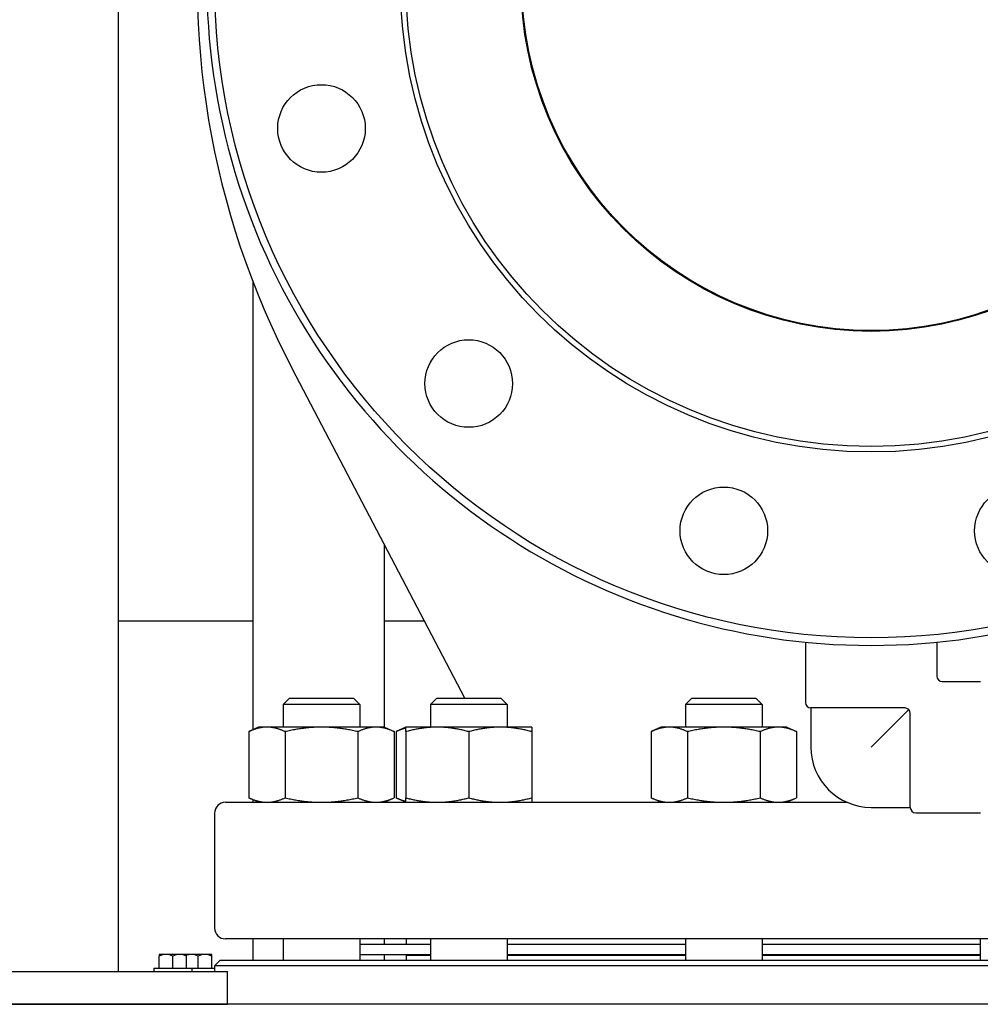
# Model space of a CAD drawing. Header units: inches. Extents: x 5 to 1128, y -85 to 748.
# Tile 477 of 656: x 601 to 612, y 333 to 344. Entities that reach past the tile are written whole.
import ezdxf

# ---------------------------------------------------------------- set-up
doc = ezdxf.new("R2010")
doc.units = ezdxf.units.IN
doc.header["$LTSCALE"] = 32
doc.header["$MEASUREMENT"] = 0
doc.layers.add('Visible (ANSI)', color=7, linetype='Continuous', lineweight=30)

msp = doc.modelspace()

# ---------------------------------------------------------------- linework, layer by layer
at = {"layer": 'Visible (ANSI)'}
for p, q in [((602.17963, 369.35867), (602.17963, 333.60867)), ((603.71813, 341.49085), (603.71813, 336.36987)), ((606.14145, 336.73117), (604.17196, 340.4885)), ((605.21813, 338.49264), (605.21813, 336.40017)), ((603.71813, 337.60867), (602.17963, 337.60867)), ((605.68149, 337.60867), (605.21813, 337.60867)), ((610.03063, 337.37033), (610.03063, 336.68117)), ((611.53063, 337.37033), (611.53063, 336.98367)), ((611.59313, 336.92117), (612.03063, 336.92117)), ((604.13753, 336.73117), (604.06461, 336.65825)), ((604.93961, 336.65825), (604.06461, 336.65825)), ((604.06461, 336.65825), (604.06461, 336.40017)), ((604.13753, 336.73117), (604.8667, 336.73117)), ((604.8667, 336.73117), (604.93961, 336.65825)), ((604.93961, 336.65825), (604.93961, 336.40017)), ((605.81986, 336.73117), (605.74694, 336.65825)), ((606.62194, 336.65825), (605.74694, 336.65825)), ((605.74694, 336.65825), (605.74694, 336.40017)), ((605.81986, 336.73117), (606.54902, 336.73117)), ((606.54902, 336.73117), (606.62194, 336.65825)), ((606.62194, 336.65825), (606.62194, 336.40017)), ((608.73373, 336.73117), (608.66081, 336.65825)), ((609.53581, 336.65825), (608.66081, 336.65825)), ((608.66081, 336.65825), (608.66081, 336.40017)), ((608.73373, 336.73117), (609.46289, 336.73117)), ((609.46289, 336.73117), (609.53581, 336.65825)), ((609.53581, 336.65825), (609.53581, 336.40017)), ((611.16563, 336.61867), (610.09313, 336.61867)), ((610.09313, 336.61867), (610.09313, 336.17117)), ((611.20983, 336.60036), (610.78063, 336.17117)), ((611.22813, 335.48367), (611.22813, 336.55617)), ((603.78311, 336.40017), (603.67189, 336.3483)), ((603.67189, 336.3483), (603.67189, 335.59304)), ((603.87944, 336.40017), (603.78311, 336.40017)), ((604.50211, 336.40017), (603.87944, 336.40017)), ((604.087, 336.3483), (604.087, 335.59304)), ((605.12479, 336.40017), (604.50211, 336.40017)), ((604.91723, 336.3483), (604.91723, 335.59304)), ((605.22111, 336.40017), (605.12479, 336.40017)), ((605.22111, 336.40017), (605.33234, 336.3483)), ((605.33234, 336.3483), (605.33234, 335.59304)), ((605.46544, 336.40017), (605.35421, 336.3483)), ((605.35421, 336.3483), (605.35421, 335.59304)), ((605.82494, 336.40017), (605.46544, 336.40017)), ((605.46544, 336.3483), (605.46544, 335.59304)), ((606.54394, 336.40017), (605.82494, 336.40017)), ((606.18444, 336.3483), (606.18444, 335.59304)), ((606.90344, 336.40017), (606.54394, 336.40017)), ((606.90344, 336.3483), (606.90344, 335.59304)), ((608.37931, 336.40017), (608.26808, 336.3483)), ((608.26808, 336.3483), (608.26808, 335.59304)), ((608.47564, 336.40017), (608.37931, 336.40017)), ((609.09831, 336.40017), (608.47564, 336.40017)), ((608.68319, 336.3483), (608.68319, 335.59304)), ((609.72098, 336.40017), (609.09831, 336.40017)), ((609.51342, 336.3483), (609.51342, 335.59304)), ((609.81731, 336.40017), (609.72098, 336.40017)), ((609.81731, 336.40017), (609.92854, 336.3483)), ((609.92854, 336.3483), (609.92854, 335.59304)), ((603.40563, 335.54117), (610.50539, 335.54117)), ((603.78311, 335.54117), (603.67189, 335.59304)), ((603.71813, 335.57147), (603.71813, 335.54117)), ((605.22111, 335.54117), (605.33234, 335.59304)), ((605.46544, 335.54117), (605.35421, 335.59304)), ((608.37931, 335.54117), (608.26808, 335.59304)), ((609.81731, 335.54117), (609.92854, 335.59304)), ((603.28063, 335.41617), (603.28063, 334.10617)), ((610.78063, 335.48367), (611.22813, 335.48367)), ((611.29063, 335.42117), (612.03063, 335.42117)), ((618.15563, 333.98117), (603.40563, 333.98117)), ((603.71813, 333.98117), (603.71813, 333.73617)), ((604.06461, 333.98117), (604.06461, 333.73617)), ((604.93961, 333.98117), (604.93961, 333.73617)), ((605.21813, 333.98117), (605.21813, 333.92117)), ((605.47063, 333.98117), (605.47063, 333.92117)), ((605.74694, 333.98117), (605.74694, 333.73617)), ((606.62194, 333.98117), (606.62194, 333.73617)), ((608.66081, 333.98117), (608.66081, 333.73617)), ((609.53581, 333.98117), (609.53581, 333.73617)), ((612.02546, 333.98117), (612.02546, 333.73617)), ((604.93961, 333.92117), (605.74694, 333.92117)), ((606.62194, 333.92117), (608.66081, 333.92117)), ((609.53581, 333.92117), (612.02546, 333.92117)), ((602.72663, 333.80267), (602.64863, 333.80267)), ((602.64863, 333.80267), (602.64863, 333.78345)), ((602.64863, 333.64767), (602.64863, 333.78345)), ((602.88263, 333.80267), (602.72663, 333.80267)), ((602.80463, 333.64767), (602.80463, 333.78345)), ((602.96063, 333.80267), (602.88263, 333.80267)), ((602.96063, 333.78345), (602.96063, 333.80267)), ((603.01513, 333.80267), (602.96063, 333.80267)), ((602.96063, 333.64767), (602.96063, 333.78345)), ((603.17113, 333.80267), (603.01513, 333.80267)), ((603.09313, 333.64767), (603.09313, 333.78345)), ((603.24913, 333.80267), (603.17113, 333.80267)), ((603.24913, 333.78345), (603.24913, 333.80267)), ((603.24913, 333.64767), (603.24913, 333.78345)), ((603.34313, 333.73617), (603.28063, 333.67367)), ((603.34313, 333.73617), (618.21813, 333.73617)), ((604.93961, 333.80117), (605.74694, 333.80117)), ((605.21813, 333.80117), (605.21813, 333.73617)), ((605.47063, 333.79617), (605.74694, 333.79617)), ((605.47063, 333.79617), (605.47063, 333.73617)), ((605.59063, 333.80117), (605.59063, 333.79617)), ((606.62194, 333.80117), (608.66081, 333.80117)), ((606.62194, 333.79617), (608.66081, 333.79617)), ((609.53581, 333.80117), (612.02546, 333.80117)), ((609.53581, 333.79617), (612.02546, 333.79617)), ((599.42963, 333.60867), (603.42963, 333.60867)), ((602.58863, 333.64767), (603.02063, 333.64767)), ((602.58863, 333.64767), (602.58863, 333.60867)), ((603.02063, 333.64767), (603.02063, 333.60867)), ((603.02063, 333.64767), (603.28063, 333.64767)), ((618.28063, 333.67367), (603.28063, 333.67367)), ((603.28063, 333.67367), (603.28063, 333.60867)), ((603.42963, 333.23367), (603.42963, 333.60867)), ((736.78063, 333.23367), (484.78063, 333.23367)), ((599.42963, 333.23367), (603.42963, 333.23367))]:
    msp.add_line(p, q, dxfattribs=at)
for centre, radius in [((610.78063, 344.92117), 7.5), ((610.78063, 344.92117), 5.378), ((610.78063, 344.92117), 5.315), ((610.78063, 344.92117), 4), ((610.78063, 344.92117), 3.99), ((604.50211, 343.23885), 0.5), ((606.18444, 340.32498), 0.5), ((609.09831, 338.64265), 0.5), ((612.46296, 338.64265), 0.5)]:
    msp.add_circle(centre, radius, dxfattribs=at)
for centre, radius, start, end in [((612.62846, 344.92117), 9.54783, 136.081373, 207.662302), ((610.78063, 344.92117), 7.588, 134.247392, 45.752608), ((611.59313, 336.98367), 0.0625, 180, 270), ((610.09313, 336.68117), 0.0625, 180, 270), ((611.16563, 336.55617), 0.0625, 0, 90), ((610.78063, 336.17117), 0.6875, 180, 270), ((603.40563, 335.41617), 0.125, 90, 180), ((611.29063, 335.48367), 0.0625, 180, 270), ((603.40563, 334.10617), 0.125, 180, 270)]:
    msp.add_arc(centre, radius, start, end, dxfattribs=at)
for centre, start_param, end_param in [((602.72663, 333.58205), 0, 0.42053434), ((602.72663, 333.58205), 5.86265097, 6.28318531), ((602.88263, 333.58205), 0, 0.42053434), ((602.88263, 333.58205), 5.86265097, 6.28318531), ((603.01513, 333.58205), 0, 0.28926768), ((603.01513, 333.58205), 5.86265097, 6.28318531), ((603.17113, 333.58205), 0, 0.42053434), ((603.17113, 333.58205), 5.86265097, 6.28318531)]:
    msp.add_ellipse(centre, major_axis=(0, 0.22062), ratio=0.8660254, start_param=start_param, end_param=end_param, dxfattribs=at)
for points, weights in [([(603.87944, 336.40017), (603.78311, 336.40017), (603.67189, 336.3483)], [1, 1.0379548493, 1]), ([(604.087, 336.3483), (603.97577, 336.40017), (603.87944, 336.40017)], [1, 1.0379548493, 1]), ([(604.50211, 336.40017), (604.30946, 336.40017), (604.087, 336.3483)], [1, 1.0379548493, 1]), ([(604.91723, 336.3483), (604.69477, 336.40017), (604.50211, 336.40017)], [1, 1.0379548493, 1]), ([(605.12479, 336.40017), (605.02846, 336.40017), (604.91723, 336.3483)], [1, 1.0379548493, 1]), ([(605.33234, 336.3483), (605.22111, 336.40017), (605.12479, 336.40017)], [1, 1.0379548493, 1]), ([(605.46544, 336.38834), (605.41286, 336.37565), (605.35421, 336.3483)], [1.01895290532, 1.01965956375, 1]), ([(605.46544, 336.3483), (605.46544, 336.40017), (605.46544, 336.40017)], [1, 1.0379548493, 1]), ([(605.82494, 336.40017), (605.65809, 336.40017), (605.46544, 336.3483)], [1, 1.0379548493, 1]), ([(606.18444, 336.3483), (605.99178, 336.40017), (605.82494, 336.40017)], [1, 1.0379548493, 1]), ([(606.54394, 336.40017), (606.37709, 336.40017), (606.18444, 336.3483)], [1, 1.0379548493, 1]), ([(606.90344, 336.3483), (606.71078, 336.40017), (606.54394, 336.40017)], [1, 1.0379548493, 1]), ([(606.90344, 336.40017), (606.90344, 336.40017), (606.90344, 336.3483)], [1, 1.0379548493, 1]), ([(608.47564, 336.40017), (608.37931, 336.40017), (608.26808, 336.3483)], [1, 1.0379548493, 1]), ([(608.68319, 336.3483), (608.57196, 336.40017), (608.47564, 336.40017)], [1, 1.0379548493, 1]), ([(609.09831, 336.40017), (608.90565, 336.40017), (608.68319, 336.3483)], [1, 1.0379548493, 1]), ([(609.51342, 336.3483), (609.29096, 336.40017), (609.09831, 336.40017)], [1, 1.0379548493, 1]), ([(609.72098, 336.40017), (609.62465, 336.40017), (609.51342, 336.3483)], [1, 1.0379548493, 1]), ([(609.92854, 336.3483), (609.81731, 336.40017), (609.72098, 336.40017)], [1, 1.0379548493, 1]), ([(603.67189, 335.59304), (603.78311, 335.54117), (603.87944, 335.54117)], [1, 1.0379548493, 1]), ([(603.87944, 335.54117), (603.97577, 335.54117), (604.087, 335.59304)], [1, 1.0379548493, 1]), ([(604.087, 335.59304), (604.30946, 335.54117), (604.50211, 335.54117)], [1, 1.0379548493, 1]), ([(604.50211, 335.54117), (604.69477, 335.54117), (604.91723, 335.59304)], [1, 1.0379548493, 1]), ([(604.91723, 335.59304), (605.02846, 335.54117), (605.12479, 335.54117)], [1, 1.0379548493, 1]), ([(605.12479, 335.54117), (605.22111, 335.54117), (605.33234, 335.59304)], [1, 1.0379548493, 1]), ([(605.35421, 335.59304), (605.41286, 335.56569), (605.46544, 335.553)], [1, 1.01965956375, 1.01895290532]), ([(605.46544, 335.59304), (605.65809, 335.54117), (605.82494, 335.54117)], [1, 1.0379548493, 1]), ([(605.46544, 335.54117), (605.46544, 335.54117), (605.46544, 335.59304)], [1, 1.0379548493, 1]), ([(605.82494, 335.54117), (605.99178, 335.54117), (606.18444, 335.59304)], [1, 1.0379548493, 1]), ([(606.18444, 335.59304), (606.37709, 335.54117), (606.54394, 335.54117)], [1, 1.0379548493, 1]), ([(606.54394, 335.54117), (606.71078, 335.54117), (606.90344, 335.59304)], [1, 1.0379548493, 1]), ([(606.90344, 335.59304), (606.90344, 335.54117), (606.90344, 335.54117)], [1, 1.0379548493, 1]), ([(608.26808, 335.59304), (608.37931, 335.54117), (608.47564, 335.54117)], [1, 1.0379548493, 1]), ([(608.47564, 335.54117), (608.57196, 335.54117), (608.68319, 335.59304)], [1, 1.0379548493, 1]), ([(608.68319, 335.59304), (608.90565, 335.54117), (609.09831, 335.54117)], [1, 1.0379548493, 1]), ([(609.09831, 335.54117), (609.29096, 335.54117), (609.51342, 335.59304)], [1, 1.0379548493, 1]), ([(609.51342, 335.59304), (609.62465, 335.54117), (609.72098, 335.54117)], [1, 1.0379548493, 1]), ([(609.72098, 335.54117), (609.81731, 335.54117), (609.92854, 335.59304)], [1, 1.0379548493, 1])]:
    msp.add_rational_spline(points, weights, degree=2, dxfattribs=at)

doc.saveas('drawing.dxf')
